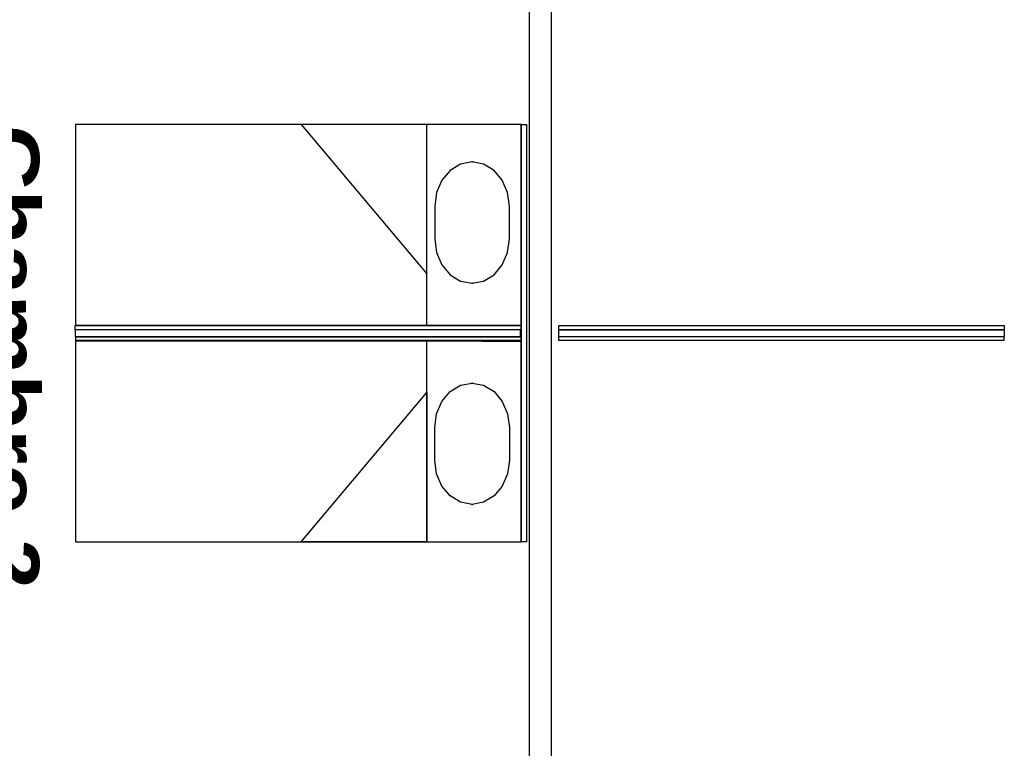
# Model space of a CAD drawing. Header units: millimetres. Extents: x -15 to 127, y -65 to 67.
# Tile 466 of 476: x 113.801 to 114.243, y 30.28 to 30.607. Entities that reach past the tile are written whole.
import ezdxf

# ---------------------------------------------------------------- set-up
doc = ezdxf.new("R2010")
doc.units = ezdxf.units.MM
doc.header["$MEASUREMENT"] = 0
doc.layers.add('Calque 5', color=7, linetype='Continuous')
doc.styles.get("Standard").update_dxf_attribs({"font": 'BKANT.TTF'})

# ---------------------------------------------------------------- blocks, each defined once
blk = doc.blocks.new('PD_31583')
at = {"layer": 'Calque 5', "color": 0}
blk.add_lwpolyline([(46.44854, -36.40321), (46.44854, -36.41786), (46.44936, -36.42401), (46.45174, -36.42955), (46.45545, -36.43395), (46.46012, -36.43678), (46.4653, -36.43775), (46.47048, -36.43678), (46.47516, -36.43395), (46.47886, -36.42955), (46.48125, -36.42401), (46.48207, -36.41786), (46.48207, -36.40321), (46.48125, -36.39707), (46.47886, -36.39153), (46.47516, -36.38713), (46.47048, -36.3843), (46.4653, -36.38333), (46.46012, -36.3843), (46.45545, -36.38713), (46.45174, -36.39153), (46.44936, -36.39707), (46.44854, -36.40321)], dxfattribs=at)
for p in [(46.4653, -36.38333), (46.4653, -36.43775)]:
    blk.add_point(p, dxfattribs=at)
blk = doc.blocks.new('PD_31585')
at = {"layer": 'Calque 5', "color": 0}
blk.add_lwpolyline([(46.44854, -36.51708), (46.44854, -36.50243), (46.44936, -36.49629), (46.45174, -36.49074), (46.45545, -36.48635), (46.46012, -36.48352), (46.4653, -36.48255), (46.47048, -36.48352), (46.47516, -36.48635), (46.47886, -36.49074), (46.48125, -36.49629), (46.48207, -36.50243), (46.48207, -36.51708), (46.48125, -36.52323), (46.47886, -36.52877), (46.47516, -36.53317), (46.47048, -36.53599), (46.4653, -36.53697), (46.46012, -36.53599), (46.45545, -36.53317), (46.45174, -36.52877), (46.44936, -36.52323), (46.44854, -36.51708)], dxfattribs=at)
for p in [(46.4653, -36.48255), (46.4653, -36.53697)]:
    blk.add_point(p, dxfattribs=at)
blk = doc.blocks.new('PD_32929')
at = {"layer": 'Calque 5', "color": 0}
blk.add_lwpolyline([(46.44854, -36.40321), (46.44854, -36.41786), (46.44936, -36.42401), (46.45174, -36.42955), (46.45545, -36.43395), (46.46012, -36.43678), (46.4653, -36.43775), (46.47048, -36.43678), (46.47516, -36.43395), (46.47886, -36.42955), (46.48125, -36.42401), (46.48207, -36.41786), (46.48207, -36.40321), (46.48125, -36.39707), (46.47886, -36.39153), (46.47516, -36.38713), (46.47048, -36.3843), (46.4653, -36.38333), (46.46012, -36.3843), (46.45545, -36.38713), (46.45174, -36.39153), (46.44936, -36.39707), (46.44854, -36.40321)], dxfattribs=at)
for p in [(46.4653, -36.38333), (46.4653, -36.43775)]:
    blk.add_point(p, dxfattribs=at)
blk = doc.blocks.new('PD_32931')
at = {"layer": 'Calque 5', "color": 0}
blk.add_lwpolyline([(46.44854, -36.51708), (46.44854, -36.50243), (46.44936, -36.49629), (46.45174, -36.49074), (46.45545, -36.48635), (46.46012, -36.48352), (46.4653, -36.48255), (46.47048, -36.48352), (46.47516, -36.48635), (46.47886, -36.49074), (46.48125, -36.49629), (46.48207, -36.50243), (46.48207, -36.51708), (46.48125, -36.52323), (46.47886, -36.52877), (46.47516, -36.53317), (46.47048, -36.53599), (46.4653, -36.53697), (46.46012, -36.53599), (46.45545, -36.53317), (46.45174, -36.52877), (46.44936, -36.52323), (46.44854, -36.51708)], dxfattribs=at)
for p in [(46.4653, -36.48255), (46.4653, -36.53697)]:
    blk.add_point(p, dxfattribs=at)

msp = doc.modelspace()

# ---------------------------------------------------------------- linework, layer by layer
at = {"layer": 'Calque 5', "color": 0}
for p, q in [((114.00807, 30.4702), (114.02572, 30.4702)), ((114.00807, 30.4702), (114.02572, 30.4702)), ((114.00807, 30.46307), (114.02572, 30.46307)), ((114.00807, 30.46307), (114.02572, 30.46307))]:
    msp.add_line(p, q, dxfattribs=at)
for points in [[(114.16601, 30.0547), (114.06887, 30.0547), (114.06887, 30.26261), (114.03933, 30.26261), (114.03933, 30.68059), (114.02933, 30.68059), (114.02933, 30.26261), (113.9998, 30.26261), (113.9998, 30.0547), (113.90266, 30.0547), (113.90266, 30.0347), (114.0098, 30.0347), (114.0098, 30.25261), (114.05887, 30.25261), (114.05887, 30.0347), (114.16601, 30.0347), (114.16601, 30.0547)], [(114.16601, 30.0547), (114.06887, 30.0547), (114.06887, 30.26261), (114.03933, 30.26261), (114.03933, 30.68059), (114.02933, 30.68059), (114.02933, 30.26261), (113.9998, 30.26261), (113.9998, 30.0547), (113.90266, 30.0547), (113.90266, 30.0347), (114.0098, 30.0347), (114.0098, 30.25261), (114.05887, 30.25261), (114.05887, 30.0347), (114.16601, 30.0347), (114.16601, 30.0547)], [(114.02572, 30.4702), (114.02572, 30.5602), (113.82572, 30.5602), (113.82572, 30.4702), (114.02572, 30.4702)], [(113.98337, 30.4702), (113.98337, 30.5602), (113.82572, 30.5602), (113.82572, 30.4702), (113.98337, 30.4702)], [(114.02572, 30.4702), (114.02572, 30.5602), (113.82572, 30.5602), (113.82572, 30.4702), (114.02572, 30.4702)], [(113.98337, 30.4702), (113.98337, 30.5602), (113.82572, 30.5602), (113.82572, 30.4702), (113.98337, 30.4702)], [(113.98337, 30.49322), (113.98337, 30.5602), (113.9269, 30.5602), (113.98337, 30.49322)], [(113.98337, 30.49322), (113.98337, 30.5602), (113.9269, 30.5602), (113.98337, 30.49322)], [(114.02592, 30.37307), (114.02592, 30.56025), (114.02812, 30.56025), (114.02812, 30.37307), (114.02592, 30.37307)], [(114.02592, 30.37307), (114.02592, 30.56025), (114.02812, 30.56025), (114.02812, 30.37307), (114.02592, 30.37307)], [(113.82559, 30.46819), (113.82559, 30.47009), (114.02559, 30.47009), (114.02559, 30.46819), (113.82559, 30.46819)], [(113.82559, 30.46819), (113.82559, 30.47009), (114.02559, 30.47009), (114.02559, 30.46819), (113.82559, 30.46819)], [(114.02548, 30.46505), (114.02548, 30.46805), (113.82559, 30.46805), (113.82559, 30.46505), (114.02548, 30.46505)], [(114.02548, 30.46505), (114.02548, 30.46805), (113.82559, 30.46805), (113.82559, 30.46505), (114.02548, 30.46505)], [(114.04255, 30.46819), (114.04255, 30.47009), (114.24255, 30.47009), (114.24255, 30.46819), (114.04255, 30.46819)], [(114.04255, 30.46819), (114.04255, 30.47009), (114.24255, 30.47009), (114.24255, 30.46819), (114.04255, 30.46819)], [(114.04266, 30.46505), (114.04266, 30.46805), (114.24255, 30.46805), (114.24255, 30.46505), (114.04266, 30.46505)], [(114.04266, 30.46505), (114.04266, 30.46805), (114.24255, 30.46805), (114.24255, 30.46505), (114.04266, 30.46505)], [(114.02572, 30.37307), (114.02572, 30.46307), (113.82572, 30.46307), (113.82572, 30.37307), (114.02572, 30.37307)], [(113.98337, 30.37307), (113.98337, 30.46307), (113.82572, 30.46307), (113.82572, 30.37307), (113.98337, 30.37307)], [(114.02572, 30.37307), (114.02572, 30.46307), (113.82572, 30.46307), (113.82572, 30.37307), (114.02572, 30.37307)], [(113.98337, 30.37307), (113.98337, 30.46307), (113.82572, 30.46307), (113.82572, 30.37307), (113.98337, 30.37307)], [(113.82579, 30.4633), (113.82579, 30.4652), (114.02559, 30.4652), (114.02559, 30.4633), (113.82579, 30.4633)], [(113.82579, 30.4633), (113.82579, 30.4652), (114.02559, 30.4652), (114.02559, 30.4633), (113.82579, 30.4633)], [(114.04255, 30.4633), (114.04255, 30.4652), (114.24235, 30.4652), (114.24235, 30.4633), (114.04255, 30.4633)], [(114.04255, 30.4633), (114.04255, 30.4652), (114.24235, 30.4652), (114.24235, 30.4633), (114.04255, 30.4633)], [(113.98337, 30.44005), (113.98337, 30.37307), (113.9269, 30.37307), (113.98337, 30.44005)], [(113.98337, 30.44005), (113.98337, 30.37307), (113.9269, 30.37307), (113.98337, 30.44005)]]:
    msp.add_lwpolyline(points, dxfattribs=at)
for p in [(114.02572, 30.4702), (114.02572, 30.4702), (114.02572, 30.46307), (114.02572, 30.46307)]:
    msp.add_point(p, dxfattribs=at)

# ---------------------------------------------------------------- block references
at = {"layer": 'Calque 5'}
for name in ['PD_31583', 'PD_32929', 'PD_31585', 'PD_32931']:
    msp.add_blockref(name, (67.53836, 66.92678), dxfattribs=at)

# ---------------------------------------------------------------- texts
at = {"layer": 'Calque 5', "color": 0, "insert": (113.80937, 30.55996), "char_height": 0.0251722, "width": 0.2116667, "attachment_point": 1, "rotation": 270}
msp.add_mtext('{\\fArial Black|b0|i0|c0|p34;Chambre 2}', dxfattribs=at)
msp.add_mtext('{\\fArial Black|b0|i0|c0|p34;Chambre 2}', dxfattribs=at)

doc.saveas('drawing.dxf')
